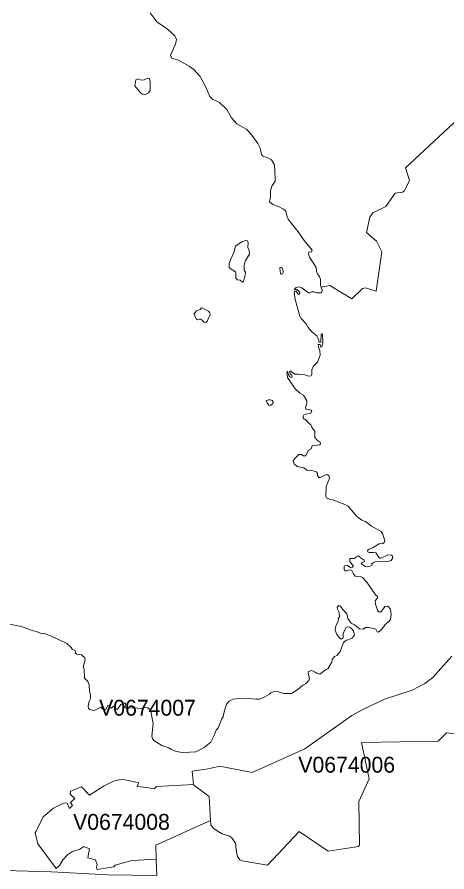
# Model space of a CAD drawing. Extents: x 369010 to 735936, y 6377141 to 6616555.
# Drawn here: x 470877 to 473586, y 6517414 to 6522796 of the extents above; entities that cross this region are included whole.
import ezdxf
from ezdxf.enums import TextEntityAlignment as Align

# ---------------------------------------------------------------- set-up
doc = ezdxf.new("R2010")
doc.units = 0
doc.header["$LTSCALE"] = 40
doc.layers.add('3', color=7, linetype='Continuous', lineweight=13)
doc.layers.add('4', color=7, linetype='Continuous')

msp = doc.modelspace()

# ---------------------------------------------------------------- linework, layer by layer
at = {"layer": '3'}
for points in [[(471715.2, 6522823.56), (471760.05, 6522763.65), (471801.93, 6522737.5), (471828.08, 6522716.65), (471871.77, 6522676.76), (471882.86, 6522654.58), (471876.4, 6522625.79), (471843.63, 6522555.94), (471851.58, 6522536.25), (471894.61, 6522523.84), (471962.63, 6522487.26), (471990.77, 6522465.74), (472031.98, 6522421.22)], [(472031.98, 6522421.22), (472061.93, 6522363.79), (472091.39, 6522295.77), (472108.94, 6522278.73), (472153.46, 6522257.87), (472199.14, 6522213.35), (472228.93, 6522161.71), (472261.53, 6522123.81), (472324.92, 6522087.73), (472357.03, 6522053.14), (472394.26, 6521998.86), (472409.99, 6521969.56), (472417.77, 6521930.34), (472425.54, 6521919.25), (472453.02, 6521910.64), (472479.83, 6521896.91), (472496.88, 6521869.43), (472502.01, 6521838.82), (472503.33, 6521762.35), (472482.48, 6521731.57), (472474.04, 6521702.27), (472475.2, 6521664.37), (472467.42, 6521632.93), (472488.44, 6521615.39), (472523.85, 6521602.48), (472556.13, 6521586.59), (472570.2, 6521573.68), (472579.79, 6521536.27), (472586.58, 6521523.2), (472648.48, 6521443.76), (472686.71, 6521388.31), (472736.03, 6521327.41), (472733.38, 6521318.31), (472715.84, 6521315.16), (472713.19, 6521303.74), (472719.31, 6521283.38), (472762.84, 6521219.17), (472764.5, 6521196.33), (472769.79, 6521179.94), (472783.86, 6521162.57), (472789.98, 6521143.2), (472788.99, 6521105.3), (472793.13, 6521095.04), (472848.24, 6521106.46), (472987.43, 6521022.72), (473054.96, 6521086.6), (473073, 6521090.08), (473140.19, 6521070.55), (473176.6, 6521318.47), (473141.85, 6521384.67), (473079.95, 6521440.12), (473099.81, 6521535.61), (473118.84, 6521562.59), (473201.43, 6521602.48), (473259.19, 6521688.04), (473305.69, 6521693.83), (473319.93, 6521701.78), (473350.38, 6521767.32), (473326.05, 6521846.59), (473744.61, 6522236.19)], [(473744.61, 6522236.19), (473326.05, 6521846.59), (473350.38, 6521767.32), (473319.93, 6521701.78), (473305.69, 6521693.83), (473259.19, 6521688.04), (473201.43, 6521602.48), (473118.84, 6521562.59), (473099.81, 6521535.61), (473079.95, 6521440.12), (473141.85, 6521384.67), (473176.6, 6521318.47), (473140.19, 6521070.55), (473073, 6521090.08), (473054.96, 6521086.6), (472987.43, 6521022.72), (472848.24, 6521106.46), (472793.13, 6521095.04)], [(472793.13, 6521095.04), (472800.58, 6521077), (472798.76, 6521065.25), (472795.61, 6521059.79), (472775.42, 6521059.46), (472762.35, 6521060.62), (472748.94, 6521066.57), (472735.53, 6521066.57), (472722.13, 6521059.46), (472714.85, 6521059.79), (472672.48, 6521091.57), (472656.09, 6521096.86), (472636.56, 6521093.55), (472624.31, 6521081.14), (472638.88, 6521081.14), (472649.14, 6521074.68), (472657.08, 6521065.25), (472658.41, 6521055.98), (472654.93, 6521050.69), (472647.98, 6521050.19), (472635.73, 6521069.06), (472629.94, 6521069.72), (472623.49, 6521064.75), (472630.11, 6521017.42), (472659.57, 6520911.83), (472667.51, 6520897.26), (472698.46, 6520863.5), (472711.87, 6520841.49), (472737.52, 6520812.36), (472765.49, 6520788.2), (472778.07, 6520762.54), (472778.07, 6520749.63), (472786.51, 6520746.99), (472792.47, 6520749.96), (472794.12, 6520799.29), (472798.76, 6520801.93), (472803.22, 6520796.64), (472805.21, 6520742.35), (472798.26, 6520718.68), (472790.65, 6520717.2), (472786.84, 6520734.41), (472774.1, 6520733.25), (472776.58, 6520718.35), (472786.01, 6520696.18), (472788, 6520667.71), (472771.61, 6520623.85), (472743.15, 6520595.55), (472735.53, 6520574.37), (472734.87, 6520545.4), (472729.91, 6520537.46), (472713.69, 6520534.31), (472685.05, 6520544.91), (472661.72, 6520543.42), (472648.48, 6520548.05), (472627.29, 6520548.38), (472601.31, 6520567.08), (472596.01, 6520567.08), (472598.33, 6520546.89), (472608.59, 6520541.6), (472611.24, 6520535.47), (472609.75, 6520528.85), (472604.45, 6520527.03), (472596.84, 6520530.18), (472590.72, 6520538.95), (472582.11, 6520567.08), (472577.64, 6520557.15), (472581.78, 6520526.53), (472630.6, 6520455.2), (472659.24, 6520427.89), (472681.91, 6520415.65), (472704.09, 6520380.06), (472704.09, 6520364.18), (472695.98, 6520338.03), (472697.8, 6520328.1), (472721.63, 6520323.96), (472729.74, 6520320.48), (472735.04, 6520314.03), (472726.93, 6520300.62), (472694.82, 6520296.48), (472685.55, 6520291.35), (472680.26, 6520283.08), (472680.26, 6520273.81), (472686.05, 6520263.22), (472694.82, 6520261.56), (472715.18, 6520238.23), (472728.58, 6520229.45), (472734.54, 6520212.57), (472754.4, 6520189.24), (472754.4, 6520149.52), (472767.81, 6520132.63), (472787.01, 6520120.39), (472789.32, 6520107.48), (472782.87, 6520102.84), (472736.86, 6520097.05), (472730.4, 6520078.35), (472712.86, 6520066.6), (472696.47, 6520033.33), (472680.26, 6520032.84), (472671.98, 6520040.95), (472653.94, 6520040.95)], [(472653.94, 6520040.95), (472624.81, 6520013.47), (472617.2, 6520001.89), (472622.99, 6519983.18), (472642.52, 6519965.14), (472684.56, 6519958.19), (472702.6, 6519942.97), (472712.53, 6519939.49), (472734.21, 6519940.65), (472764.5, 6519933.53), (472771.61, 6519921.95), (472770.95, 6519909.04), (472778.56, 6519897.45), (472786.67, 6519896.79), (472821.76, 6519913.84), (472831.03, 6519915), (472842.78, 6519910.2), (472845.59, 6519889.84), (472825.73, 6519840.19), (472822.26, 6519777.3), (472827.06, 6519767.86), (472850.39, 6519757.44), (472868.43, 6519755.62), (472947.21, 6519725.33), (472962.94, 6519716.56), (473019.04, 6519650.69), (473050.49, 6519629.01), (473073.16, 6519620.23), (473110.07, 6519589.95), (473172.96, 6519557.84), (473179.75, 6519543.77), (473194.31, 6519499.42), (473191.33, 6519488.33), (473183.22, 6519482.04), (473159.39, 6519479.06), (473117.85, 6519453.9), (473091.7, 6519443.97), (473086.4, 6519436.53), (473087.56, 6519429.41), (473095.67, 6519425.44), (473126.62, 6519425.44), (473138.87, 6519422.46), (473162.2, 6519389.19), (473170.48, 6519389.19), (473214.67, 6519410.71), (473236.35, 6519408.39), (473243.3, 6519401.44), (473245.62, 6519391.51), (473234.03, 6519374.63), (473213.51, 6519367.01), (473195.14, 6519365.85), (473140.85, 6519371.15), (473120.5, 6519360.06), (473112.88, 6519352.45), (473112.39, 6519345.5), (473098.32, 6519335.57), (473084.91, 6519333.75), (473070.35, 6519336.73), (473049.83, 6519351.29), (473046.35, 6519357.75), (473066.21, 6519367.01), (473065.71, 6519377.44), (473039.9, 6519393.33), (473034.1, 6519400.78), (473025.99, 6519403.26), (473001.5, 6519386.21), (472974.02, 6519386.87), (472974.69, 6519365.85), (472995.54, 6519343.68), (472996.2, 6519336.73), (472992.06, 6519331.93), (472985.11, 6519328.45), (472978.16, 6519329.61), (472958.3, 6519342.52), (472940.76, 6519340.7), (472937.78, 6519336.06), (472938.44, 6519316.87), (472944.23, 6519309.91), (472953.01, 6519309.25), (472975.18, 6519315.05), (472987.43, 6519312.23), (472996.86, 6519291.21), (473009.11, 6519275.99), (473040.56, 6519273.01), (473055.12, 6519267.21), (473080.61, 6519238.09), (473136.55, 6519157.49), (473148.8, 6519147.56), (473148.8, 6519140.11), (473134.73, 6519120.74), (473136.55, 6519099.72), (473148.3, 6519060.67), (473155.25, 6519050.74), (473170.97, 6519050.74), (473195.47, 6519084.66), (473213.01, 6519086.98), (473231.05, 6519067.12), (473235.69, 6519034.35), (473229.89, 6519002.9), (473215.99, 6518986.52)], [(473215.99, 6518986.52), (473196.13, 6518971.96), (473190.17, 6518960.37), (473167.5, 6518934.06), (473152.27, 6518922.3), (473147.64, 6518924.79), (473138.37, 6518941.01), (473095.17, 6518952.76), (473074.15, 6518953.25), (473057.77, 6518941.67), (473034.93, 6518943.99), (473004.64, 6518969.64), (472983.62, 6518980.07), (472962.61, 6519008.2), (472955.65, 6519038.49), (472929.34, 6519064.8), (472923.55, 6519077.05), (472911.96, 6519088.64), (472903.69, 6519090.95), (472894.91, 6519078.71), (472896.73, 6519067.62), (472906.66, 6519046.6), (472908.98, 6519019.79), (472900.87, 6519008.2), (472903.69, 6519000.59), (472897.23, 6518981.89), (472885.65, 6518962.69), (472881.51, 6518937.03), (472890.94, 6518911.88), (472911.3, 6518885.56), (472920.57, 6518878.11), (472932.32, 6518887.88), (472933.48, 6518911.88), (472939.93, 6518933.39), (472952.18, 6518953.25), (472961.45, 6518956.73), (472972.54, 6518955.07), (472985.94, 6518945.64), (472996.53, 6518932.23), (473004.64, 6518904.93), (472990.74, 6518886.72), (472963.76, 6518874.47), (472951.02, 6518872.82), (472934.14, 6518857.59), (472913.62, 6518800.99), (472893.76, 6518775.34), (472877.37, 6518769.54), (472863.47, 6518750.84), (472859.99, 6518735.12), (472834.84, 6518691.92), (472821.43, 6518685.47), (472785.18, 6518659.15), (472765.49, 6518663.95), (472756.06, 6518671.4), (472734.54, 6518680.83), (472714.02, 6518675.04), (472711.2, 6518663.29), (472719.31, 6518631.18), (472715.84, 6518618.94), (472695.32, 6518597.92), (472677.94, 6518589.14), (472647.49, 6518561.84), (472606.61, 6518537.84), (472558.28, 6518537.84), (472516.74, 6518550.09), (472502.83, 6518551.24), (472476.52, 6518541.98), (472467.75, 6518533.2), (472433.99, 6518513.34), (472403.53, 6518502.26), (472386.15, 6518500.43), (472356.86, 6518504.08), (472272.29, 6518505.23), (472239.68, 6518500.43), (472214.53, 6518488.19), (472196.98, 6518470.15), (472181.92, 6518422.32), (472175.96, 6518390.21), (472167.85, 6518376.8), (472145.02, 6518320.7), (472132.77, 6518306.13), (472117.71, 6518267.74), (472098.34, 6518230.33), (472056.97, 6518196.57), (472004.5, 6518169.1), (471927.38, 6518164.46), (471904.54, 6518166.61), (471874.91, 6518174.89), (471848.76, 6518185.15), (471833.37, 6518195.41), (471789.84, 6518210.14), (471739.7, 6518240.43), (471729.93, 6518254.16), (471726.95, 6518269.06), (471736.05, 6518348.01), (471722.81, 6518413.54), (471723.31, 6518423.81), (471715.53, 6518436.55), (471699.15, 6518447.31), (471689.55, 6518450.95)], [(471689.55, 6518450.95), (471658.27, 6518441.68), (471638.24, 6518444.83), (471563.43, 6518445.82), (471557.31, 6518447.8), (471554.83, 6518452.93), (471559.96, 6518459.06), (471562.94, 6518471.97), (471553.17, 6518478.09), (471531.66, 6518467.33), (471510.14, 6518438.04), (471503.52, 6518436.55), (471493.76, 6518455.58), (471485.15, 6518457.07), (471472.74, 6518444.83), (471465.62, 6518448.3), (471457.51, 6518462.7), (471449.24, 6518461.71), (471434.84, 6518434.07), (471419.61, 6518437.05), (471405.21, 6518450.95), (471362.18, 6518429.93), (471334.05, 6518437.05), (471327.26, 6518444.33), (471326.27, 6518458.07), (471332.39, 6518488.85), (471340.17, 6518504.74), (471340.17, 6518517.48), (471339.67, 6518530.89), (471332.89, 6518551.74), (471331.4, 6518590.8), (471322.96, 6518611.82), (471302.93, 6518632.67), (471299.95, 6518688.61), (471293.33, 6518705.49), (471307.07, 6518749.52), (471304.59, 6518762.26), (471283.57, 6518781.29), (471254.6, 6518783.78), (471244.84, 6518790.07), (471243.35, 6518807.94), (471224.81, 6518816.55), (471218.69, 6518827.3), (471190.55, 6518852.46), (471094.73, 6518898.64), (471047.06, 6518913.86), (471034.81, 6518913.37), (471000.56, 6518927.77), (470981.52, 6518931.9), (470903.24, 6518959.38), (470756.93, 6518989)], [(471494.75, 6517455.61), (471486.97, 6517445.18), (471382.54, 6517429.62), (471378.57, 6517442.37), (471381.71, 6517459.75), (471370.95, 6517489.37), (471323.95, 6517501.45), (471333.88, 6517559.88), (471297.97, 6517573.78), (471272.64, 6517556.07), (471226.63, 6517542.83), (471195.35, 6517521.15), (471165.73, 6517489.54), (471145.37, 6517453.95), (471123.03, 6517435.58), (471008, 6517590.33), (470991.95, 6517659.34), (470997.58, 6517669.6), (471042.76, 6517760.8), (471107.14, 6517814.42), (471173.84, 6517849.01), (471193.04, 6517846.53), (471208.43, 6517813.92), (471226.63, 6517832.79), (471213.23, 6517850), (471241.2, 6517875.66), (471210.91, 6517903.46), (471214.39, 6517922.33), (471283.9, 6517948.31), (471332.89, 6517896.18), (471426.4, 6517956.09), (471484.82, 6517985.06), (471529.34, 6517995.32), (471558.97, 6517992.34), (471644.86, 6517974.79), (471634.77, 6517951.46), (471693.02, 6517946), (471740.36, 6517935.9), (471755.25, 6517950.46), (471989.44, 6517964.2), (471979.84, 6518047.95), (472068.88, 6518060.69), (472149.65, 6518076.74), (472176.13, 6518076.08), (472359.34, 6518039.17), (472691.18, 6518189.29), (472988.09, 6518398.98), (473051.15, 6518435.06), (473191.99, 6518501.59), (473366.27, 6518558.2), (473447.7, 6518600.9), (473497.35, 6518637.47), (473618, 6518771.36)], [(473618, 6518771.36), (473497.35, 6518637.47), (473447.7, 6518600.9), (473366.27, 6518558.2), (473191.99, 6518501.59), (473051.15, 6518435.06), (472988.09, 6518398.98), (472691.18, 6518189.29), (472359.34, 6518039.17), (472176.13, 6518076.08), (472149.65, 6518076.74), (472068.88, 6518060.69), (471979.84, 6518047.95), (471989.44, 6517964.2), (471990.77, 6517958.91), (472088.74, 6517889.23), (472097.02, 6517736.3), (472099.34, 6517707.34), (472116.71, 6517687.31), (472145.02, 6517668.61), (472170.5, 6517653.88), (472212.04, 6517640.81), (472230.08, 6517629.06), (472253.09, 6517594.63), (472259.21, 6517537.04), (472266.5, 6517509.73), (472280.23, 6517490.69), (472296.45, 6517483.25), (472455, 6517455.61), (472654.6, 6517667.29), (472838.64, 6517543.49), (473028.48, 6517572.95), (473035.26, 6517582.22), (473030.63, 6517857.45), (473095.34, 6517999.95), (473048.17, 6518227.68), (473531.44, 6518237.61), (473582.75, 6518288.26), (473634.55, 6518282.3)], [(473634.55, 6518282.3), (473582.75, 6518288.26), (473531.44, 6518237.61), (473048.17, 6518227.68), (473095.34, 6517999.95), (473030.63, 6517857.45), (473035.26, 6517582.22), (473028.48, 6517572.95), (472838.64, 6517543.49), (472654.6, 6517667.29), (472455, 6517455.61), (472296.45, 6517483.25), (472280.23, 6517490.69), (472266.5, 6517509.73), (472259.21, 6517537.04), (472253.09, 6517594.63), (472230.08, 6517629.06), (472212.04, 6517640.81), (472170.5, 6517653.88), (472145.02, 6517668.61), (472116.71, 6517687.31), (472099.34, 6517707.34), (472097.02, 6517736.3), (471751.12, 6517581.39), (471752.94, 6517494.17), (471757.74, 6517390.23)], [(470722.01, 6517423.83), (471095.22, 6517413.24), (471448.24, 6517396.19), (471757.74, 6517390.23), (471752.94, 6517494.17), (471601, 6517486.06), (471494.75, 6517455.61)], [(471095.22, 6517413.24), (470722.01, 6517423.83)]]:
    msp.add_lwpolyline(points, dxfattribs=at)
for points in [[(471715.7, 6522387.13), (471711.39, 6522409.47), (471698.32, 6522411.13), (471677.63, 6522401.69), (471658.6, 6522399.05), (471641.22, 6522406), (471625.66, 6522401.69), (471618.71, 6522362.64), (471654.3, 6522319.44), (471668.03, 6522309.84), (471683.76, 6522308.18), (471705.27, 6522318.45), (471716.53, 6522333.18)], [(472328.89, 6521386.33), (472318.46, 6521390.96), (472314.16, 6521389.47), (472301.09, 6521381.03), (472291.65, 6521379.71), (472254.08, 6521354.39), (472243.82, 6521314.5), (472221.81, 6521266.5), (472214.69, 6521243.17), (472214.69, 6521220.16), (472220.82, 6521212.22), (472253.75, 6521191.03), (472256.9, 6521182.1), (472256.57, 6521152.97), (472265.83, 6521142.21), (472283.71, 6521140.39), (472297.78, 6521127.64), (472304.89, 6521131.45), (472317.47, 6521180.28), (472316.48, 6521190.04), (472308.04, 6521201.79), (472308.04, 6521233.73), (472316.48, 6521263.36), (472341.97, 6521302.75), (472340.48, 6521325.75), (472332.53, 6521344.46), (472334.35, 6521377.39)], [(472546.36, 6521218.67), (472536.43, 6521220.33), (472533.12, 6521214.87), (472534.45, 6521194.51), (472537.09, 6521183.25), (472541.89, 6521177.46), (472549.51, 6521179.45), (472553.64, 6521186.73), (472553.64, 6521197.98)], [(472048.53, 6520962.97), (472038.6, 6520964.29), (472030.49, 6520954.86), (472007.32, 6520946.25), (471991.76, 6520924.9), (472007.32, 6520893.62), (472014.93, 6520890.64), (472025.19, 6520894.45), (472034.29, 6520893.13), (472044.06, 6520887.5), (472056.64, 6520873.93), (472066.4, 6520872.11), (472076.33, 6520880.71), (472093.38, 6520921.92), (472092.55, 6520934.34), (472084.44, 6520943.77)], [(472491.42, 6520371.79), (472484.46, 6520380.73), (472475.03, 6520385.03), (472464.77, 6520385.86), (472446.23, 6520381.06), (472453.18, 6520366.16), (472464.77, 6520351.93), (472471.55, 6520349.45), (472489.1, 6520361.36)], [(471752.94, 6517494.17), (471751.12, 6517581.39), (472097.02, 6517736.3), (472088.74, 6517889.23), (471990.77, 6517958.91), (471989.44, 6517964.2), (471755.25, 6517950.46), (471740.36, 6517935.9), (471693.02, 6517946), (471634.77, 6517951.46), (471644.86, 6517974.79), (471558.97, 6517992.34), (471529.34, 6517995.32), (471484.82, 6517985.06), (471426.4, 6517956.09), (471332.89, 6517896.18), (471283.9, 6517948.31), (471214.39, 6517922.33), (471210.91, 6517903.46), (471241.2, 6517875.66), (471213.23, 6517850), (471226.63, 6517832.79), (471208.43, 6517813.92), (471193.04, 6517846.53), (471173.84, 6517849.01), (471107.14, 6517814.42), (471042.76, 6517760.8), (470997.58, 6517669.6), (470991.95, 6517659.34), (471008, 6517590.33), (471123.03, 6517435.58), (471145.37, 6517453.95), (471165.73, 6517489.54), (471195.35, 6517521.15), (471226.63, 6517542.83), (471272.64, 6517556.07), (471297.97, 6517573.78), (471333.88, 6517559.88), (471323.95, 6517501.45), (471370.95, 6517489.37), (471381.71, 6517459.75), (471378.57, 6517442.37), (471382.54, 6517429.62), (471486.97, 6517445.18), (471494.75, 6517455.61), (471601, 6517486.06)]]:
    msp.add_lwpolyline(points, close=True, dxfattribs=at)

# ---------------------------------------------------------------- texts
at = {"layer": '4'}
for s, p in [('V0674007', (471699.15, 6518397.31)), ('V0674006', (472954.75, 6518038.57)), ('V0674008', (471535.17, 6517678.69))]:
    msp.add_text(s, height=100, dxfattribs=at).set_placement(p, align=Align.CENTER)

doc.saveas('drawing.dxf')
